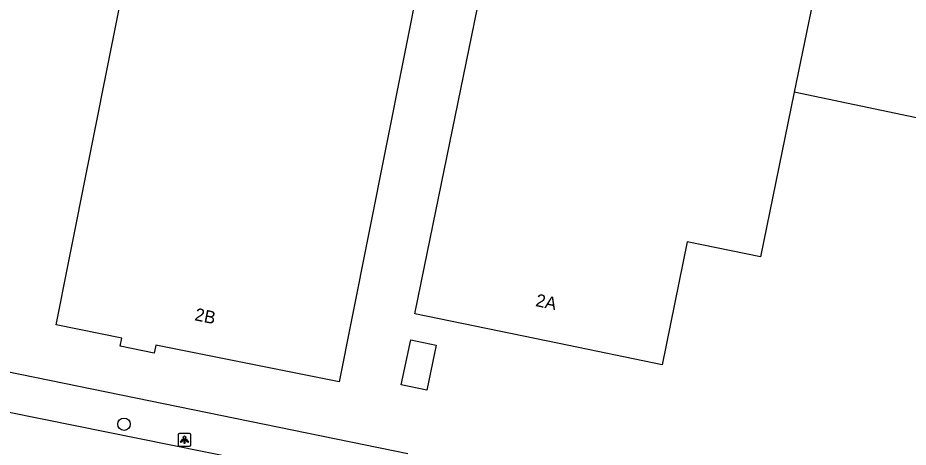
# Model space of a CAD drawing. Extents: x 157692 to 159670, y 381454 to 383289.
# Drawn here: x 158957.2 to 159027.6, y 382260.6 to 382294.6 of the extents above; entities that cross this region are included whole.
import ezdxf

# ---------------------------------------------------------------- set-up
doc = ezdxf.new("R2010")
doc.units = 0
for name, color, linetype in [('IMGEO_Boom', 7, 'Continuous'), ('IMGEO_Lichtpunt', 7, 'Continuous'), ('IMGEO_Pand', 7, 'Continuous'), ('IMGEO_Pand_nummerreeks', 7, 'Continuous'), ('IMGEO_Rijbaan_lokaal_open', 7, 'Continuous'), ('IMGEO_Voetpad_open', 7, 'Continuous')]:
    doc.layers.add(name, color=color, linetype=linetype)

msp = doc.modelspace()

# ---------------------------------------------------------------- linework, layer by layer
at = {"layer": 'IMGEO_Boom'}
msp.add_circle((158965.587, 382262.429), 0.489, dxfattribs=at)
at = {"layer": 'IMGEO_Lichtpunt'}
for p, q in [((158969.872, 382261.602), (158969.872, 382260.795)), ((158969.872, 382261.602), (158969.872, 382260.795)), ((158970.774, 382261.697), (158969.966, 382261.697)), ((158970.774, 382261.697), (158969.966, 382261.697)), ((158970.868, 382260.795), (158970.868, 382261.602)), ((158970.868, 382260.795), (158970.868, 382261.602)), ((158969.966, 382260.701), (158970.774, 382260.701)), ((158969.966, 382260.701), (158970.774, 382260.701))]:
    msp.add_line(p, q, dxfattribs=at)
for points in [[(158970.246, 382261.266), (158970.285, 382261.238), (158970.097, 382260.976), (158970.059, 382261.003), (158970.246, 382261.266)], [(158970.348, 382261.218), (158970.395, 382261.218), (158970.395, 382260.896), (158970.348, 382260.896), (158970.348, 382261.218)], [(158970.458, 382261.238), (158970.496, 382261.265), (158970.683, 382261.003), (158970.644, 382260.975), (158970.458, 382261.238)]]:
    msp.add_lwpolyline(points, dxfattribs=at)
msp.add_circle((158970.371, 382261.4), 0.0994, dxfattribs=at)
for centre, start, end in [((158969.966, 382261.602), 90, 180), ((158969.966, 382261.602), 90, 180), ((158970.774, 382261.602), 0, 90), ((158970.774, 382261.602), 0, 90), ((158969.966, 382260.795), 180, 270), ((158969.966, 382260.795), 180, 270), ((158970.774, 382260.795), 270, 0), ((158970.774, 382260.795), 270, 360)]:
    msp.add_arc(centre, 0.0946, start, end, dxfattribs=at)
at = {"layer": 'IMGEO_Pand'}
for points in [[(158974.845, 382343.705), (158997.241, 382339.243), (158983.583, 382270.683), (158982.606, 382265.779), (158968.1, 382268.669), (158967.979, 382268.059), (158965.289, 382268.594), (158965.418, 382269.241), (158960.217, 382270.277), (158961.194, 382275.181), (158974.845, 382343.705)], [(159018.608, 382288.681), (159015.948, 382275.668), (159010.143, 382276.857), (159008.152, 382267.133), (159000, 382268.813), (158988.596, 382271.162), (158989.599, 382276.061), (158999.689, 382325.341), (159000, 382325.277), (159009.849, 382323.262), (159013.712, 382341.095)], [(159025.864, 382323.794), (159018.608, 382288.681)], [(159038.824, 382273.44), (159040.045, 382278.599), (159041.352, 382279.365), (159037.026, 382286.78), (159035.711, 382286.015), (159034.57, 382285.351), (159018.608, 382288.681)], [(158990.293, 382268.68), (158989.532, 382265.129), (158987.524, 382265.534), (158988.27, 382269.093), (158990.293, 382268.68)]]:
    msp.add_lwpolyline(points, dxfattribs=at)
at = {"layer": 'IMGEO_Rijbaan_lokaal_open'}
msp.add_lwpolyline([(158987.436, 382257.113), (158953.856, 382263.893), (158917.195, 382271.505), (158898.672, 382275.307), (158887.523, 382277.583)], dxfattribs=at)
at = {"layer": 'IMGEO_Voetpad_open'}
msp.add_lwpolyline([(158888.158, 382280.537), (158988.039, 382260.114)], dxfattribs=at)

# ---------------------------------------------------------------- texts
at = {"layer": 'IMGEO_Pand_nummerreeks'}
for s, rotation, p in [('2A', 348.35859, (158998.094, 382271.778)), ('2B', 348.64037, (158971.12, 382270.657))]:
    msp.add_text(s, height=1, rotation=rotation, dxfattribs=at).set_placement(p)

doc.saveas('drawing.dxf')
